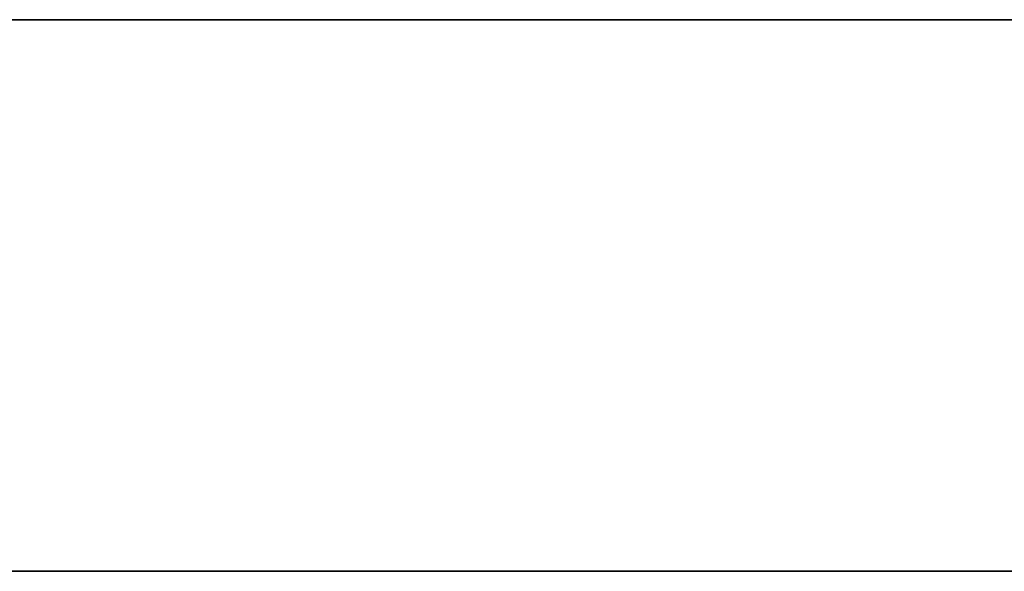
# Model space of a CAD drawing. Header units: millimetres. Extents: x -1100 to 1100, y -7 to 710.
# Tile 403 of 507: x 621.23 to 629.25, y 705.5 to 710. Entities that reach past the tile are written whole.
import ezdxf

# ---------------------------------------------------------------- set-up
doc = ezdxf.new("R2010")
doc.units = ezdxf.units.MM
doc.header["$MEASUREMENT"] = 0
doc.layers.add('IGES LEVEL 15', color=7, linetype='Continuous')

msp = doc.modelspace()

# ---------------------------------------------------------------- linework, layer by layer
at = {"layer": 'IGES LEVEL 15'}
for points in [[(-1100, 710, 0.0001), (-1100, 710, 1200.0001), (1100, 710, 1200.0001), (1100, 710, 0.0001)], [(1100, 710, 0.0001), (1100, 710, -1199.9999), (-1100, 710, -1199.9999), (-1100, 710, 0.0001)]]:
    msp.add_rational_spline(points, [1, 0.333333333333, 0.333333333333, 1], degree=3, dxfattribs=at)
at = {"layer": 'IGES LEVEL 15', "color": 253}
for points in [[(-1100, 710, 0.0001), (-1100, 710, 1200.0001), (1100, 710, 1200.0001), (1100, 710, 0.0001)], [(1100, 710, 0.0001), (1100, 710, -1199.9999), (-1100, 710, -1199.9999), (-1100, 710, 0.0001)], [(-1100, 710, 0.0001), (-1100, 710, 1200.0001), (1100, 710, 1200.0001), (1100, 710, 0.0001)], [(1100, 710, 0.0001), (1100, 710, -1199.9999), (-1100, 710, -1199.9999), (-1100, 710, 0.0001)], [(-1100, 705.5, 0.0001), (-1100, 705.5, 1200.0001), (1100, 705.5, 1200.0001), (1100, 705.5, 0.0001)], [(1100, 705.5, 0.0001), (1100, 705.5, -1199.9999), (-1100, 705.5, -1199.9999), (-1100, 705.5, 0.0001)]]:
    msp.add_rational_spline(points, [1, 0.333333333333, 0.333333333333, 1], degree=3, dxfattribs=at)
msp.add_open_spline([(-1100, 710, 0.0001), (0, 710, 0.0001), (1100, 710, 0.0001)], degree=2, dxfattribs=at)

doc.saveas('drawing.dxf')
